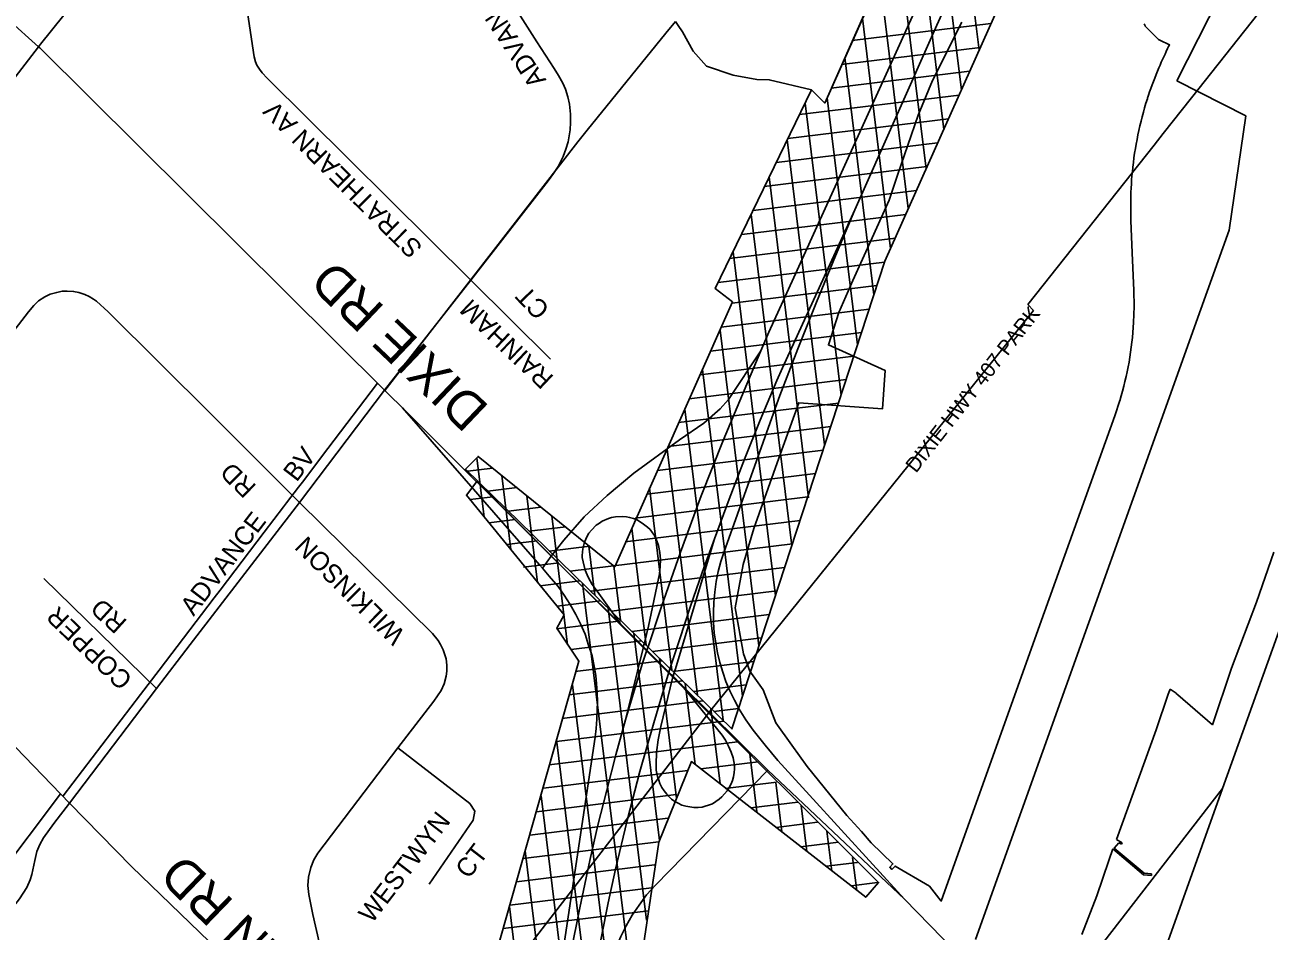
# Model space of a CAD drawing. Extents: x 586326 to 623965, y 4819854 to 4857850.
# Drawn here: x 604641 to 606308, y 4837651 to 4838866 of the extents above; entities that cross this region are included whole.
import ezdxf

# ---------------------------------------------------------------- set-up
doc = ezdxf.new("R2010")
doc.units = 0
for name, color, linetype in [('407 Parkway Belt', 7, 'Continuous'), ('Hydro ROW', 7, 'Continuous'), ('Lots_Concessions', 7, 'Continuous'), ('Major Rds and Hwys', 7, 'Continuous'), ('Major Rds Lbls', 7, 'Continuous'), ('Minor Rd Lbls', 7, 'Continuous'), ('Minor Rds', 7, 'Continuous'), ('Municipal Bdry', 7, 'Continuous'), ('Park Lbls', 7, 'Continuous'), ('Park Outlines', 7, 'Continuous'), ('Proposed Secondary Rds', 7, 'Continuous'), ('Secondary Rds Lbls', 7, 'Continuous')]:
    doc.layers.add(name, color=color, linetype=linetype)

msp = doc.modelspace()

# ---------------------------------------------------------------- linework, layer by layer
at = {"layer": '407 Parkway Belt'}
for p, q in [((605919.7, 4838831.8), (605881.9, 4839139.4)), ((605896, 4838778.5), (605858.2, 4839086.5)), ((605872.3, 4838725.4), (605834.5, 4839033)), ((605848.6, 4838672.5), (605810.8, 4838980)), ((605824.9, 4838619.5), (605787.1, 4838926.9)), ((605935.5, 4838867.4), (605749.7, 4838844.6)), ((605801.2, 4838566), (605763.3, 4838874.6)), ((605921.2, 4838835.4), (605735.5, 4838812.6)), ((605778.6, 4838503.8), (605739.6, 4838821.7)), ((605907, 4838803.5), (605721.6, 4838780.7)), ((605892.8, 4838771.5), (605679.1, 4838745.3)), ((605756.6, 4838436.6), (605716, 4838767.6)), ((605734.7, 4838369.4), (605686.6, 4838760.7)), ((605878.7, 4838739.5), (605663.3, 4838713.1)), ((605712.7, 4838302.5), (605662.4, 4838711.9)), ((605864.2, 4838707.5), (605648.1, 4838681)), ((605849.8, 4838675.5), (605631.9, 4838648.8)), ((605691.1, 4838231.8), (605638.3, 4838661.7)), ((605835.7, 4838643.6), (605616.8, 4838616.7)), ((605821.4, 4838611.6), (605601.7, 4838584.6)), ((605668.8, 4838167.5), (605614.3, 4838611.4)), ((605807.5, 4838579.7), (605585.1, 4838552.4)), ((605646.8, 4838100.4), (605590.2, 4838561.5)), ((605792.9, 4838547.7), (605570.3, 4838520.3)), ((605782.6, 4838516.2), (605588.7, 4838492.4)), ((605772.4, 4838484.7), (605574.3, 4838460.4)), ((605762.1, 4838453.2), (605560, 4838428.4)), ((605624.8, 4838033.1), (605572.9, 4838456.2)), ((605751.8, 4838421.7), (605545.5, 4838396.4)), ((605602.9, 4837965.9), (605549.1, 4838403.5)), ((605741.5, 4838390.2), (605531.3, 4838364.4)), ((605731.2, 4838358.7), (605517.1, 4838332.4)), ((605576.6, 4837933.5), (605525.4, 4838350.4)), ((605720.9, 4838327.2), (605503.6, 4838300.6)), ((605710.6, 4838295.7), (605488.8, 4838268.5)), ((605542.3, 4837967), (605501.8, 4838297)), ((605256.7, 4838205.8), (605246.9, 4838285.4)), ((605267.6, 4838271.6), (605234.6, 4838267.5)), ((605292.2, 4838162.6), (605280.1, 4838261.4)), ((605700.3, 4838264.3), (605474.5, 4838236.5)), ((605300.8, 4838245.4), (605261.5, 4838240.6)), ((605507.9, 4838000.6), (605477.9, 4838245.1)), ((605268.1, 4838232.9), (605237.8, 4838229.2)), ((605327.9, 4838118.3), (605313.7, 4838234.2)), ((605690.1, 4838232.8), (605459.1, 4838204.4)), ((605332.6, 4838219.1), (605289.2, 4838213.8)), ((605298.1, 4838202.6), (605262.9, 4838198.3)), ((605368.4, 4838034.5), (605347.1, 4838207.7)), ((605679.8, 4838201.3), (605445.5, 4838172.5)), ((605365.9, 4838193), (605316.7, 4838186.9)), ((605473.6, 4838034.1), (605454.4, 4838190.8)), ((605327.5, 4838173.9), (605286.7, 4838168.9)), ((605398.3, 4838166.7), (605343.6, 4838160)), ((605669.5, 4838169.8), (605371.6, 4838133.2)), ((605404.9, 4838101.1), (605396.8, 4838167)), ((605356.8, 4838144.6), (605309.5, 4838138.8)), ((605659.2, 4838138.3), (605399.5, 4838106.4)), ((605439.3, 4838067.6), (605430.3, 4838140.7)), ((605385.1, 4838120.4), (605331.8, 4838113.9)), ((605457.8, 4837552.2), (605388.5, 4838117.2)), ((605648.9, 4838106.8), (605427, 4838079.6)), ((605412.6, 4838093.6), (605354.2, 4838086.4)), ((605474.2, 4837665.4), (605422.8, 4838083.7)), ((605440.1, 4838066.7), (605353.5, 4838056.1)), ((605638.6, 4838075.3), (605454.5, 4838052.7)), ((605491.3, 4837772.4), (605457.2, 4838050.1)), ((605467.6, 4838039.9), (605373.1, 4838028.3)), ((605628.3, 4838043.8), (605482, 4838025.9)), ((605495.1, 4838013), (605378.7, 4837998.8)), ((605514.5, 4837829.2), (605491.5, 4838016.6)), ((605618, 4838012.4), (605509.5, 4837999)), ((605522.6, 4837986.2), (605370.4, 4837967.5)), ((605440.8, 4837445.1), (605375, 4837980.9)), ((605539.2, 4837874.3), (605525.8, 4837983.1)), ((605607.7, 4837980.9), (605537, 4837972.2)), ((605550.1, 4837959.4), (605360.6, 4837936.1)), ((605572.6, 4837848.5), (605560.2, 4837949.5)), ((605597.5, 4837949.4), (605564.5, 4837945.3)), ((605577.6, 4837932.5), (605353.4, 4837905)), ((605596.1, 4837904.5), (605343.7, 4837873.6)), ((605430, 4837286.6), (605353.7, 4837907.7)), ((605621.9, 4837810.9), (605612.4, 4837888.6)), ((605529.3, 4837866.1), (605335.9, 4837842.4)), ((605623.8, 4837877.7), (605547, 4837868.3)), ((605648.3, 4837850.5), (605579.5, 4837842.1)), ((605655.4, 4837784.2), (605647.3, 4837850.2)), ((605513.8, 4837834), (605326.6, 4837811)), ((605410.5, 4837199.4), (605332.8, 4837832.2)), ((605676.7, 4837823.8), (605613.8, 4837816)), ((605688.9, 4837757.5), (605681.3, 4837819.3)), ((605502.6, 4837802.4), (605317.6, 4837779.7)), ((605703.4, 4837796.8), (605647.8, 4837790)), ((605722.4, 4837731.3), (605715.8, 4837785)), ((605490.1, 4837770.6), (605308.8, 4837748.4)), ((605731.4, 4837770), (605680.5, 4837763.8)), ((605385.7, 4837154.7), (605311.6, 4837758.4)), ((605755.7, 4837705.4), (605750.3, 4837749.5)), ((605484.9, 4837739.8), (605300, 4837717.1)), ((605756.8, 4837742.9), (605714.7, 4837737.8)), ((605783.5, 4837716), (605748.1, 4837711.6)), ((605480.9, 4837709.1), (605291.1, 4837685.7)), ((605476.9, 4837678.3), (605282.2, 4837654.4)), ((605351.1, 4837190.7), (605290.5, 4837684.1))]:
    msp.add_line(p, q, dxfattribs=at)
msp.add_lwpolyline([(605914.9, 4839213.3), (605712.9, 4838760.8), (605695.2, 4838778.4), (605566.2, 4838512.2), (605589.4, 4838494.2), (605431.6, 4838139.3), (605248.5, 4838287.1), (605231.5, 4838270), (605376.3, 4838129.1), (605588.5, 4837921.9), (605793.3, 4838548.7), (605997.4, 4839005.9)], dxfattribs=at)
msp.add_lwpolyline([(605137.2, 4837396.1), (605140.9, 4837417.5), (605251.8, 4837547.3), (605383.6, 4838012.6), (605353.9, 4838056.8), (605363.6, 4838074.9), (605232.9, 4838235.1), (605246.6, 4838253.5), (605785.1, 4837716.2), (605767.9, 4837696.3), (605534.2, 4837878.2), (605490.5, 4837770.2), (605463.4, 4837587), (605437.9, 4837428.9), (605447.4, 4837350.3), (605421.4, 4837250), (605399.5, 4837141.3)], close=True, dxfattribs=at)
at = {"layer": 'Hydro ROW'}
for p, q in [((606301.8, 4839021.4), (606184.6, 4838790.4)), ((606184.6, 4838790.4), (606277.1, 4838743.5)), ((606277.1, 4838743.5), (606254.6, 4838590.6)), ((606254.6, 4838590.6), (606216.6, 4838484.4)), ((606216.6, 4838484.4), (606156.8, 4838317)), ((606156.8, 4838317), (605914.7, 4837639.6)), ((606314.8, 4838159), (606291.2, 4838091.8)), ((606291.2, 4838091.8), (606257.9, 4838003.3)), ((606257.9, 4838003.3), (606232.6, 4837927.4)), ((606173.1, 4837968.3), (606156.8, 4837920.6)), ((606175.5, 4837975.3), (606173.1, 4837968.3)), ((606183.8, 4837969.7), (606175.5, 4837975.3)), ((606183.6, 4837969.5), (606183.8, 4837969.7)), ((606186.1, 4837967.7), (606183.6, 4837969.5)), ((606232.6, 4837927.4), (606186.1, 4837967.7)), ((606156.8, 4837920.6), (606103.7, 4837773.7)), ((606107.1, 4837769.4), (606100.9, 4837762.2)), ((606100.9, 4837762.2), (606140.7, 4837728.4)), ((606103.7, 4837773.7), (606111.6, 4837769.1)), ((606110.6, 4837767.4), (606107.1, 4837769.4)), ((606111.6, 4837769.1), (606110.6, 4837767.4)), ((606093.5, 4837745.6), (606077.3, 4837698.4)), ((606099.1, 4837761.1), (606093.5, 4837745.6)), ((606139.9, 4837726.4), (606099.1, 4837761.1)), ((606140.7, 4837728.4), (606150.7, 4837727.6)), ((606150.6, 4837725.6), (606139.9, 4837726.4)), ((606150.7, 4837727.6), (606150.6, 4837725.6)), ((606077.3, 4837698.4), (606057.5, 4837646.2))]:
    msp.add_line(p, q, dxfattribs=at)
at = {"layer": 'Lots_Concessions'}
for p, q in [((606204.2, 4838767.8), (606325.1, 4838920.5)), ((605500, 4838854.2), (605512.8, 4838870.1)), ((605394.5, 4838724.2), (605500, 4838854.2)), ((606166.3, 4838720), (606204.2, 4838767.8)), ((605382.3, 4838708.6), (605394.5, 4838724.2)), ((606154.1, 4838704.5), (606166.3, 4838720)), ((605123.7, 4838375.7), (605382.3, 4838708.6)), ((605985.1, 4838490.7), (606154.1, 4838704.5)), ((605558.7, 4837944.7), (605992.7, 4838482.5)), ((605992.7, 4838482.5), (605985.1, 4838490.7)), ((605047.2, 4838297.6), (605113.9, 4838385.3)), ((605013, 4838252.8), (605047.2, 4838297.6)), ((604991.7, 4838224.8), (605007.8, 4838245.8)), ((605007.8, 4838245.8), (605013, 4838252.8)), ((604961.9, 4838185.6), (604987.7, 4838219.5)), ((604987.7, 4838219.5), (604991.7, 4838224.8)), ((604902.8, 4838108), (604961.9, 4838185.6)), ((604821, 4838000.7), (604894.9, 4838097.7)), ((604894.9, 4838097.7), (604902.8, 4838108)), ((604796.3, 4837968.2), (604821, 4838000.7)), ((604692.7, 4837832.1), (604796.3, 4837968.2)), ((605544.3, 4837926), (605558.6, 4837944.7)), ((605251.8, 4837547.3), (605544.3, 4837926)), ((604448.5, 4837515.8), (604688.8, 4837835.1)), ((606023.4, 4837555.1), (606246, 4837842.1))]:
    msp.add_line(p, q, dxfattribs=at)
at = {"layer": 'Major Rds and Hwys'}
for points in [[(606060, 4839385.5), (606057.1, 4839377.7), (605877.1, 4838979.9), (605671.6, 4838526.9), (605638.1, 4838453.9), (605627.3, 4838428.8)], [(605753.3, 4838617.7), (605863, 4838865.2), (606086.8, 4839358.3)], [(604659.4, 4838836.2), (604618.8, 4838872.7), (604578.7, 4838904), (604464, 4838987), (604417.8, 4839025.5), (604368.1, 4839069.5), (604328, 4839107), (604278.9, 4839146.9), (604234.6, 4839186.1), (604214.2, 4839207.9), (604192.1, 4839233.8), (604175.7, 4839255.5), (604166.8, 4839268.5), (604148.2, 4839291.4), (604128.3, 4839315.6), (604105.6, 4839341.8)], [(604659.4, 4838836.2), (604662.1, 4838839.6), (604739.4, 4838936.1), (604972.8, 4839196.3)], [(604243.7, 4838295.9), (604659.4, 4838836.2)], [(605123.2, 4838375.9), (604661.1, 4838834.6), (604659.4, 4838836.2)], [(605819.6, 4837693.8), (605650.2, 4837879.8), (605633.2, 4837900.2), (605617.2, 4837920.4), (605607.4, 4837933.9), (605598.4, 4837948.3), (605591.9, 4837960.3), (605585.8, 4837972.8), (605580.6, 4837985.7), (605576.2, 4837997.8), (605572.3, 4838010.8), (605569.2, 4838023.9), (605566.9, 4838037.2), (605564.9, 4838050.9), (605563.9, 4838064.9), (605563.8, 4838077.8), (605564.5, 4838091.7), (605565.5, 4838105.3), (605567.6, 4838119.3), (605570, 4838132.9), (605573.6, 4838146.4), (605577.7, 4838158.2), (605648.7, 4838357.8), (605652.8, 4838368.8), (605677, 4838431.4), (605701.7, 4838493.9), (605727.2, 4838555.8), (605753.3, 4838617.7)], [(605565, 4838176.8), (605584.7, 4838229.7), (605605.2, 4838283.5), (605626.4, 4838335.8), (605648.7, 4838388.7), (605656.2, 4838405.7), (605737.2, 4838582.4), (605753.3, 4838617.7)], [(605627.3, 4838428.8), (605583.9, 4838363.5), (605572.7, 4838350.8), (605551, 4838331.9), (605518.1, 4838309.3), (605457.1, 4838264.6), (605421.2, 4838234.7), (605390.7, 4838206.4), (605363.5, 4838174.9), (605346.5, 4838153.6)], [(605627.3, 4838428.8), (605576.7, 4838308.7), (605547.2, 4838234.5), (605519.7, 4838158.7), (605493.7, 4838084.7), (605476.3, 4838032), (605474.7, 4838027.3)], [(605123.2, 4838375.9), (605009.1, 4838225.5)], [(605147, 4838352.4), (605128.3, 4838370.7), (605123.2, 4838375.9)], [(605346.5, 4838153.6), (605147, 4838352.4)], [(605147, 4838352.4), (605330.8, 4838141.9), (605334.8, 4838137.3)], [(605009.1, 4838225.5), (604862.8, 4838034.9), (604817.7, 4837976.1)], [(605439.2, 4838062.6), (605407.8, 4838106.4), (605401.1, 4838115.7), (605395.9, 4838125.3), (605392, 4838134.8), (605389.1, 4838145.8), (605388.1, 4838151.8), (605388, 4838154.2), (605388.7, 4838163.2), (605390.8, 4838172.3), (605394.5, 4838180.4), (605397, 4838184.3), (605400.2, 4838188.4), (605406.5, 4838194.9), (605411.2, 4838197.7), (605414.7, 4838200.5), (605423, 4838203.8), (605427.4, 4838205.4), (605432.6, 4838206.4), (605441.8, 4838206.7), (605447.1, 4838206.3), (605451.5, 4838205.3), (605456.6, 4838203.8), (605460.6, 4838202.5), (605468.5, 4838197.9), (605475.6, 4838192.4), (605478.9, 4838189.2), (605482.3, 4838184.7), (605484.7, 4838181.2), (605487.1, 4838176.3), (605490.1, 4838167.8), (605492.1, 4838158.2), (605492.9, 4838148.8), (605492.6, 4838139.4), (605491.5, 4838129.9), (605476.7, 4838059.8), (605471.2, 4838037.3), (605470.5, 4838034.8), (605469.9, 4838032.1)], [(605504.2, 4837998), (605508.9, 4838013.4), (605518.1, 4838041.3), (605533, 4838086.4), (605548.5, 4838131.4), (605565, 4838176.8)], [(605509.7, 4837992.5), (605512.1, 4838000.5), (605512.4, 4838001.3), (605565, 4838176.8)], [(604701, 4837822.2), (604387.3, 4838147.3)], [(605346.5, 4838153.6), (605334.8, 4838137.3)], [(605439.2, 4838062.6), (605346.5, 4838153.6)], [(605334.8, 4838137.3), (605343.8, 4838126.8), (605355.6, 4838112.7), (605363.8, 4838101.3), (605371.9, 4838088.9), (605379.6, 4838075.2), (605385.8, 4838062.8), (605391.9, 4838048.7), (605396.6, 4838034.4), (605401.1, 4838019.8), (605404.1, 4838005.9), (605406.1, 4837993.7), (605407.3, 4837982.3), (605407.9, 4837970.9), (605408.3, 4837958.4), (605408.2, 4837946.9), (605407.7, 4837934.9), (605406.7, 4837922.3), (605405.4, 4837910.8), (605362.5, 4837625.3), (605335.6, 4837467.4), (605315.4, 4837350.7)], [(605469.9, 4838032.1), (605439.2, 4838062.6)], [(605469.9, 4838032.1), (605445.9, 4837934.2)], [(605474.7, 4838027.3), (605469.9, 4838032.1)], [(605474.7, 4838027.3), (605468.9, 4838010), (605445.9, 4837934.2)], [(605504.2, 4837998), (605474.7, 4838027.3)], [(605354.3, 4837344.4), (605413.7, 4837643.7), (605422.9, 4837688.8), (605432.7, 4837733.9), (605448.4, 4837799.4), (605465.3, 4837864.9), (605484, 4837930.2), (605504.2, 4837998)], [(605509.7, 4837992.5), (605504.2, 4837998)], [(605520.3, 4837982), (605575.5, 4837913.4), (605579.8, 4837906.7), (605583.9, 4837898.9), (605587.6, 4837890.6), (605590, 4837883.2), (605591.8, 4837873.3), (605591.9, 4837867.8), (605591.6, 4837863.3), (605590.5, 4837857.9), (605589.1, 4837852.9), (605587.5, 4837848.3), (605585, 4837843.4), (605582, 4837838.9), (605578.8, 4837834.8), (605575, 4837830.7), (605571.5, 4837827.8), (605567.1, 4837824.7), (605562.3, 4837821.7), (605557, 4837819.9), (605552.7, 4837818.4), (605548.6, 4837817.2), (605543.1, 4837816.7), (605537.5, 4837816.8), (605532.2, 4837817.3), (605526.7, 4837818.4), (605521.5, 4837819.9), (605516.5, 4837822.4), (605512, 4837824.7), (605507.4, 4837827.8), (605504.9, 4837830.3), (605501.2, 4837834.4), (605497.6, 4837838.8), (605494.8, 4837843.4), (605492.1, 4837848.8), (605490.4, 4837853.1), (605488.7, 4837858.3), (605487.1, 4837866.8), (605487, 4837874.8), (605487.7, 4837890.4), (605489.7, 4837907.4), (605493.4, 4837925.2), (605508.9, 4837989.8), (605509.7, 4837992.5)], [(605520.3, 4837982), (605509.7, 4837992.5)], [(605636.5, 4837866.6), (605520.3, 4837982)], [(604817.7, 4837976.1), (604701, 4837822.2)], [(605445.9, 4837934.2), (605432.8, 4837887.4), (605420.9, 4837839.7), (605409, 4837792.8), (605398, 4837745.4), (605384.8, 4837682.2), (605372.3, 4837619.9), (605315.4, 4837350.7)], [(605354.3, 4837344.4), (605421.3, 4837593.4), (605427.3, 4837612.4), (605434.5, 4837631.4), (605439.8, 4837643.9), (605446.9, 4837657.8), (605455.1, 4837672.4), (605464.4, 4837685.8), (605474.3, 4837699.4), (605486, 4837712.7), (605636.5, 4837866.6)], [(605819.6, 4837693.8), (605636.5, 4837866.6)], [(604623, 4837680), (604634.1, 4837694.1), (604643.7, 4837709.4), (604648.3, 4837719.5), (604650.6, 4837726.8), (604654.6, 4837745.6), (604657.4, 4837757.5), (604661.2, 4837766.8), (604666, 4837776), (604680, 4837795.3), (604701, 4837822.2)], [(604992.9, 4837535.4), (604784.2, 4837737.7), (604701, 4837822.2)], [(606092.8, 4837413.6), (605819.6, 4837693.8)]]:
    msp.add_lwpolyline(points, dxfattribs=at)
at = {"layer": 'Minor Rds'}
for points in [[(605238.6, 4838523.5), (604965.9, 4838794.1), (604959.1, 4838801.3), (604955.6, 4838806.1), (604952.2, 4838811.4), (604950.2, 4838816.1), (604948.5, 4838822.9), (604939.7, 4838882.3), (604939, 4838890.1), (604938.7, 4838898.5), (604939.5, 4838905.8), (604941.1, 4838912), (604944.8, 4838921.9), (604949.1, 4838928.5), (604954.9, 4838935.3), (605069.3, 4839045.9), (605080.1, 4839056.7), (605091.3, 4839069.6), (605106.2, 4839089.6)], [(605238.6, 4838523.5), (605345.3, 4838417.5)], [(604387.3, 4838147.3), (604403.2, 4838166.1), (604646.2, 4838481.1), (604653.1, 4838489.3), (604659.5, 4838495.6), (604668, 4838501.1), (604674.9, 4838504.4), (604684, 4838507), (604691.4, 4838508.5), (604698, 4838508.8), (604706.5, 4838508.3), (604713.6, 4838507), (604721.6, 4838504.1), (604727.5, 4838501.6), (604733.2, 4838497.9), (604737.3, 4838495.1), (604753, 4838480.9), (604891.6, 4838342.7), (605009.1, 4838225.5)], [(605009.1, 4838225.5), (605187.5, 4838049.6), (605194.8, 4838040.3), (605198.3, 4838035), (605201.6, 4838027.8), (605205.8, 4838015.9), (605206.7, 4838007.3), (605206.4, 4837999.4), (605205.5, 4837992.5), (605202.9, 4837982.3), (605198.9, 4837973.6), (605189, 4837959.2), (605141.1, 4837896.8)], [(604817.7, 4837976.1), (604742.1, 4838049.8), (604666.6, 4838123.6)], [(605141.1, 4837896.8), (605033.7, 4837755.2), (605028.5, 4837746.5), (605024.4, 4837736.3), (605021.4, 4837723.3), (605020.4, 4837711.9), (605021.5, 4837700.2), (605027.1, 4837673.1), (605035.6, 4837635.9), (605039.1, 4837617.7), (605038.9, 4837604.8), (605037.4, 4837597.2), (605035.4, 4837591), (605030.1, 4837580.3), (605019.7, 4837564.6), (604992.9, 4837535.4)], [(605141.1, 4837896.8), (605237.4, 4837821.8), (605244, 4837811.8), (605241.7, 4837799.6), (605182.7, 4837713.8)]]:
    msp.add_lwpolyline(points, dxfattribs=at)
at = {"layer": 'Municipal Bdry'}
for p, q in [((606246, 4837842.1), (606347.6, 4838126.4)), ((606101.2, 4837437.1), (606246, 4837842.1))]:
    msp.add_line(p, q, dxfattribs=at)
at = {"layer": 'Park Outlines'}
for points in [[(605512.8, 4838870.1), (605516.4, 4838864.8), (605522.3, 4838856.1), (605536.5, 4838830.5), (605554.3, 4838810.4), (605590.3, 4838798.1), (605621.7, 4838792.4), (605638.6, 4838792), (605695.3, 4838778.4), (605709.5, 4838764.2), (605712.9, 4838760.8), (605770.8, 4838890.5)], [(605896.7, 4838869.3), (605857.3, 4838791.2), (605838, 4838744.6), (605810.4, 4838664), (605799, 4838630.7), (605776.3, 4838580), (605776.3, 4838580), (605776.3, 4838580), (605750.7, 4838522.8), (605731.6, 4838479.9), (605717.9, 4838436.5), (605793.8, 4838402.4), (605790.5, 4838351), (605678, 4838359.1), (605651.5, 4838284.7), (605617.7, 4838190.4), (605603.6, 4838142.5), (605593, 4838084.3), (605604.1, 4838022.4), (605612.4, 4837999.4), (605630.6, 4837974.3), (605647.2, 4837930.3), (605668.8, 4837900.3), (605689.5, 4837871.7), (605742.3, 4837805.9), (605762, 4837784.6), (605774.9, 4837769.2), (605804.3, 4837741), (605800, 4837736.6), (605802.9, 4837733.7), (605807.2, 4837738), (605853.2, 4837711.2), (605869, 4837691.2), (606001.3, 4838061.5), (606101.4, 4838341.6), (606108.1, 4838361.9)], [(606174.1, 4838837.2), (606174.1, 4838837.2), (606174.9, 4838838.7), (606174.9, 4838838.7), (606161.7, 4838845.1), (606160.1, 4838845.9), (606142, 4838864), (606142, 4838864.1), (606140.8, 4838866.8)], [(606146.7, 4838771.1), (606146.7, 4838771.1)], [(606126.7, 4838466.7), (606127.4, 4838488.1), (606127, 4838509.4), (606124.9, 4838560.2), (606123.2, 4838603.2), (606122.8, 4838625)]]:
    msp.add_lwpolyline(points, dxfattribs=at)
for centre, radius, start, end in [((606597.7, 4838622.5), 474.9, 153.1119, 157.0044), ((606597.7, 4838622.5), 474.9, 157.0045, 161.7642), ((606597.7, 4838622.5), 474.9, 162.3563, 174.4251), ((606597.8, 4838622.5), 475, 161.766, 162.3579), ((606597.7, 4838622.5), 474.9, 174.4249, 179.6948), ((605682.5, 4838491.3), 444.9, 343.0787, 356.8276)]:
    msp.add_arc(centre, radius, start, end, dxfattribs=at)
at = {"layer": 'Proposed Secondary Rds'}
for points in [[(605282.3, 4838913.5), (605327, 4838843), (605350.6, 4838806.9), (605356.3, 4838797.7), (605361.9, 4838787.4), (605365.4, 4838779.4), (605368.5, 4838769.2), (605370.8, 4838759.1), (605372.1, 4838746), (605372.3, 4838734.6), (605372, 4838724.7), (605369.1, 4838708.8), (605366.1, 4838698.8), (605362.3, 4838689), (605355.6, 4838675.5), (605349.4, 4838666.2), (605342.2, 4838656.3), (605238.6, 4838523.5)], [(605238.6, 4838523.5), (605123.2, 4838375.9)]]:
    msp.add_lwpolyline(points, dxfattribs=at)

# ---------------------------------------------------------------- texts
at = {"layer": 'Major Rds Lbls'}
for s, height, rotation, p in [('DIXIE RD', 50, 136.4461, (605264.9, 4838353.4)), ('ADVANCE       BV', 25.002, 52.4932, (604867.3, 4838072)), ('TOMKEN RD', 49.99, 136.0004, (605142.1, 4837478.7))]:
    msp.add_text(s, height=height, rotation=rotation, dxfattribs=at).set_placement(p)
at = {"layer": 'Minor Rd Lbls'}
for s, height, rotation, p in [('STRATHEARN AV', 24.996, 135.2703, (605175.4, 4838568.3)), ('CT', 25, 133.8079, (605345.7, 4838485.5)), ('RAINHAM', 25, 136.5669, (605351.1, 4838393.7)), ('WILKINSON          RD', 25.002, 135.3133, (605152.1, 4838050)), ('COPPER', 25, 136.066, (604787, 4837990)), ('RD', 25, 137.7823, (604779.5, 4838066.3)), ('WESTWYN', 25, 52.3648, (605106.2, 4837660.1)), ('CT', 25, 52.3648, (605235.9, 4837719.7))]:
    msp.add_text(s, height=height, rotation=rotation, dxfattribs=at).set_placement(p)
at = {"layer": 'Park Lbls'}
msp.add_text('DIXIE HWY 407 PARK', height=19.992, rotation=52, dxfattribs=at).set_placement((605835.2, 4838263.9))
at = {"layer": 'Secondary Rds Lbls'}
msp.add_text('ADVANCE', height=25, rotation=123.2365, dxfattribs=at).set_placement((605340.3, 4838791.6))

doc.saveas('drawing.dxf')
